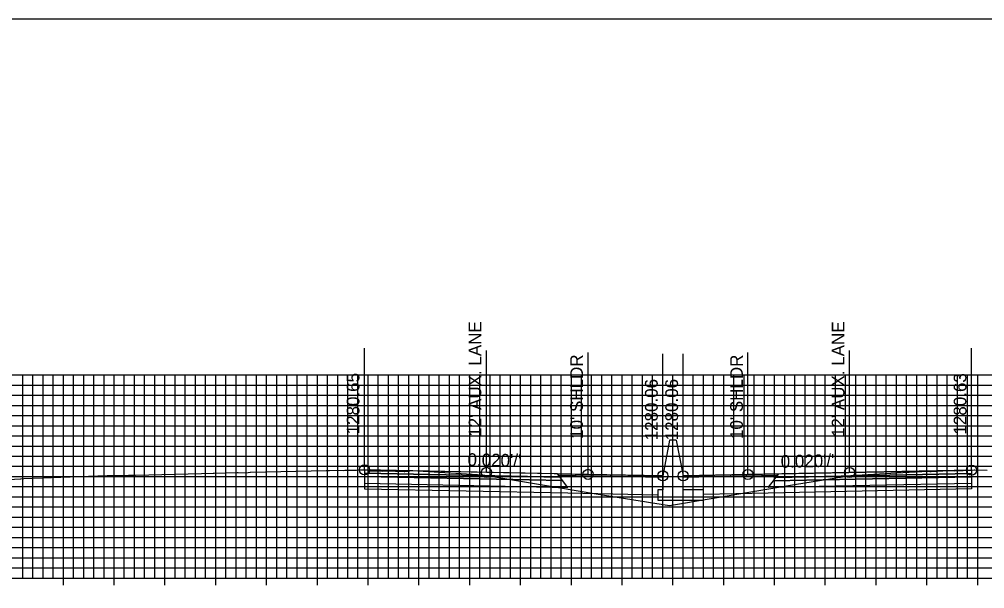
# Model space of a CAD drawing. Extents: x 674939 to 678919, y 750652 to 765176.
# Drawn here: x 678674.2 to 678769.2, y 759136.5 to 759192.6 of the extents above; entities that cross this region are included whole.
import ezdxf

# ---------------------------------------------------------------- set-up
doc = ezdxf.new("R2010")
doc.units = 0
for name, color, linetype in [('Level 10', 7, 'Continuous'), ('Level 17', 7, 'Continuous'), ('Level 18', 7, 'Continuous'), ('Level 19', 7, 'Continuous'), ('Level 20', 7, 'Continuous'), ('Level 22', 7, 'Continuous'), ('Level 23', 7, 'Continuous'), ('Level 4', 7, 'Continuous'), ('Level 8', 7, 'Continuous')]:
    doc.layers.add(name, color=color, linetype=linetype)

msp = doc.modelspace()

# ---------------------------------------------------------------- linework, layer by layer
at = {"layer": 'Level 10'}
msp.add_lwpolyline([(678672.514, 759147.228), (678674.308, 759147.328), (678674.336, 759147.335), (678674.646, 759147.347), (678682.854, 759147.638), (678682.954, 759147.64), (678684.481, 759147.642), (678684.545, 759147.643), (678684.939, 759147.666), (678684.948, 759147.667), (678685.317, 759147.688), (678685.629, 759147.696), (678692.118, 759147.854), (678693.263, 759147.871), (678693.364, 759147.872), (678695.653, 759147.932), (678695.745, 759147.934), (678696.509, 759147.926), (678696.527, 759147.924), (678696.908, 759147.975), (678696.954, 759147.978), (678704.396, 759148.135), (678704.727, 759148.143), (678705.49, 759148.167), (678706.063, 759148.156), (678706.229, 759148.158), (678707.374, 759148.189), (678707.755, 759148.192), (678708.173, 759148.197), (678708.181, 759148.197), (678708.336, 759148.199), (678708.718, 759148.125), (678708.745, 759148.121), (678709.89, 759148.091), (678709.945, 759148.09), (678710.327, 759148.112), (678710.373, 759148.111), (678712.09, 759148.036), (678712.145, 759148.034), (678712.527, 759148.065), (678712.536, 759148.066), (678712.54, 759148.068), (678712.762, 759148.146), (678712.897, 759148.142), (678719.835, 759147.699), (678730.983, 759145.842), (678738.193, 759144.682), (678750.685, 759146.782), (678756.039, 759147.647), (678760.54, 759147.894), (678763.644, 759148.066), (678763.814, 759148.03), (678763.952, 759148.028), (678765.676, 759148.124), (678765.842, 759148.131), (678765.897, 759148.131), (678766.241, 759148.097), (678766.931, 759148.135), (678767.097, 759148.14), (678767.852, 759148.176), (678767.918, 759148.179), (678768.197, 759148.192), (678768.242, 759148.194), (678769.449, 759148.16)], dxfattribs=at)
at = {"layer": 'Level 17'}
for points in [[(678738.203, 759151.11), (678737.533, 759147.61)], [(678738.863, 759151.111), (678738.863, 759151.111), (678738.203, 759151.111), (678738.203, 759151.11)], [(678738.863, 759151.111), (678739.533, 759147.611)], [(678737.533, 759147.61), (678737.533, 759146.235), (678737.033, 759146.235), (678737.033, 759145.235), (678741.533, 759145.235), (678741.533, 759146.235), (678739.533, 759146.235), (678739.533, 759147.611)]]:
    msp.add_lwpolyline(points, dxfattribs=at)
at = {"layer": 'Level 18'}
for points in [[(678737.533, 759147.61), (678730.173, 759147.757), (678720.173, 759147.957), (678708.173, 759148.197)], [(678767.918, 759148.179), (678755.918, 759147.939), (678745.918, 759147.739), (678739.533, 759147.611)]]:
    msp.add_lwpolyline(points, dxfattribs=at)
for points in [[(678708.173, 759148.197), (678708.173, 759147.867), (678727.423, 759147.482), (678727.173, 759147.817)], [(678767.918, 759148.179), (678767.918, 759147.849), (678748.668, 759147.464), (678748.918, 759147.799)], [(678727.173, 759147.817), (678737.533, 759147.61), (678737.537, 759147.452), (678727.292, 759147.657)], [(678748.799, 759147.639), (678739.533, 759147.454), (678739.533, 759147.611), (678748.918, 759147.799)]]:
    msp.add_lwpolyline(points, close=True, dxfattribs=at)
at = {"layer": 'Level 19'}
for points in [[(678708.173, 759147.867), (678708.173, 759147.537), (678727.673, 759147.147), (678727.423, 759147.482)], [(678708.173, 759147.537), (678708.173, 759146.877), (678728.173, 759146.477), (678727.673, 759147.147)], [(678767.918, 759147.519), (678767.918, 759146.859), (678747.918, 759146.459), (678748.418, 759147.129)], [(678767.918, 759147.849), (678767.918, 759147.519), (678748.418, 759147.129), (678748.668, 759147.464)]]:
    msp.add_lwpolyline(points, close=True, dxfattribs=at)
for points in [[(678708.173, 759146.877), (678708.173, 759146.337), (678728.173, 759145.937), (678737.033, 759145.76)], [(678767.918, 759146.859), (678767.918, 759146.319), (678747.918, 759145.919), (678741.533, 759145.791)]]:
    msp.add_lwpolyline(points, dxfattribs=at)
at = {"layer": 'Level 20'}
for p, q in [((678638.533, 759157.551), (678838.533, 759157.551)), ((678674.533, 759137.551), (678674.533, 759157.551)), ((678675.533, 759137.551), (678675.533, 759157.551)), ((678676.533, 759137.551), (678676.533, 759157.551)), ((678677.533, 759137.551), (678677.533, 759157.551)), ((678678.533, 759137.551), (678678.533, 759157.551)), ((678679.533, 759137.551), (678679.533, 759157.551)), ((678680.533, 759137.551), (678680.533, 759157.551)), ((678681.533, 759137.551), (678681.533, 759157.551)), ((678682.533, 759137.551), (678682.533, 759157.551)), ((678683.533, 759137.551), (678683.533, 759157.551)), ((678684.533, 759137.551), (678684.533, 759157.551)), ((678685.533, 759137.551), (678685.533, 759157.551)), ((678686.533, 759137.551), (678686.533, 759157.551)), ((678687.533, 759137.551), (678687.533, 759157.551)), ((678688.533, 759137.551), (678688.533, 759157.551)), ((678689.533, 759137.551), (678689.533, 759157.551)), ((678690.533, 759137.551), (678690.533, 759157.551)), ((678691.533, 759137.551), (678691.533, 759157.551)), ((678692.533, 759137.551), (678692.533, 759157.551)), ((678693.533, 759137.551), (678693.533, 759157.551)), ((678694.533, 759137.551), (678694.533, 759157.551)), ((678695.533, 759137.551), (678695.533, 759157.551)), ((678696.533, 759137.551), (678696.533, 759157.551)), ((678697.533, 759137.551), (678697.533, 759157.551)), ((678698.533, 759137.551), (678698.533, 759157.551)), ((678699.533, 759137.551), (678699.533, 759157.551)), ((678700.533, 759137.551), (678700.533, 759157.551)), ((678701.533, 759137.551), (678701.533, 759157.551)), ((678702.533, 759137.551), (678702.533, 759157.551)), ((678703.533, 759137.551), (678703.533, 759157.551)), ((678704.533, 759137.551), (678704.533, 759157.551)), ((678705.533, 759137.551), (678705.533, 759157.551)), ((678706.533, 759137.551), (678706.533, 759157.551)), ((678707.533, 759137.551), (678707.533, 759157.551)), ((678708.533, 759137.551), (678708.533, 759157.551)), ((678709.533, 759137.551), (678709.533, 759157.551)), ((678710.533, 759137.551), (678710.533, 759157.551)), ((678711.533, 759137.551), (678711.533, 759157.551)), ((678712.533, 759137.551), (678712.533, 759157.551)), ((678713.533, 759137.551), (678713.533, 759157.551)), ((678714.533, 759137.551), (678714.533, 759157.551)), ((678715.533, 759137.551), (678715.533, 759157.551)), ((678716.533, 759137.551), (678716.533, 759157.551)), ((678717.533, 759137.551), (678717.533, 759157.551)), ((678718.533, 759137.551), (678718.533, 759157.551)), ((678719.533, 759137.551), (678719.533, 759157.551)), ((678720.533, 759137.551), (678720.533, 759157.551)), ((678721.533, 759137.551), (678721.533, 759157.551)), ((678722.533, 759137.551), (678722.533, 759157.551)), ((678723.533, 759137.551), (678723.533, 759157.551)), ((678724.533, 759137.551), (678724.533, 759157.551)), ((678725.533, 759137.551), (678725.533, 759157.551)), ((678726.533, 759137.551), (678726.533, 759157.551)), ((678727.533, 759137.551), (678727.533, 759157.551)), ((678728.533, 759137.551), (678728.533, 759157.551)), ((678729.533, 759137.551), (678729.533, 759157.551)), ((678730.533, 759137.551), (678730.533, 759157.551)), ((678731.533, 759137.551), (678731.533, 759157.551)), ((678732.533, 759137.551), (678732.533, 759157.551)), ((678733.533, 759137.551), (678733.533, 759157.551)), ((678734.533, 759137.551), (678734.533, 759157.551)), ((678735.533, 759137.551), (678735.533, 759157.551)), ((678736.533, 759137.551), (678736.533, 759157.551)), ((678737.533, 759137.551), (678737.533, 759157.551)), ((678738.533, 759137.551), (678738.533, 759157.551)), ((678739.533, 759137.551), (678739.533, 759157.551)), ((678740.533, 759137.551), (678740.533, 759157.551)), ((678741.533, 759137.551), (678741.533, 759157.551)), ((678742.533, 759137.551), (678742.533, 759157.551)), ((678743.533, 759137.551), (678743.533, 759157.551)), ((678744.533, 759137.551), (678744.533, 759157.551)), ((678745.533, 759137.551), (678745.533, 759157.551)), ((678746.533, 759137.551), (678746.533, 759157.551)), ((678747.533, 759137.551), (678747.533, 759157.551)), ((678748.533, 759137.551), (678748.533, 759157.551)), ((678749.533, 759137.551), (678749.533, 759157.551)), ((678750.533, 759137.551), (678750.533, 759157.551)), ((678751.533, 759137.551), (678751.533, 759157.551)), ((678752.533, 759137.551), (678752.533, 759157.551)), ((678753.533, 759137.551), (678753.533, 759157.551)), ((678754.533, 759137.551), (678754.533, 759157.551)), ((678755.533, 759137.551), (678755.533, 759157.551)), ((678756.533, 759137.551), (678756.533, 759157.551)), ((678757.533, 759137.551), (678757.533, 759157.551)), ((678758.533, 759137.551), (678758.533, 759157.551)), ((678759.533, 759137.551), (678759.533, 759157.551)), ((678760.533, 759137.551), (678760.533, 759157.551)), ((678761.533, 759137.551), (678761.533, 759157.551)), ((678762.533, 759137.551), (678762.533, 759157.551)), ((678763.533, 759137.551), (678763.533, 759157.551)), ((678764.533, 759137.551), (678764.533, 759157.551)), ((678765.533, 759137.551), (678765.533, 759157.551)), ((678766.533, 759137.551), (678766.533, 759157.551)), ((678767.533, 759137.551), (678767.533, 759157.551)), ((678768.533, 759137.551), (678768.533, 759157.551)), ((678638.533, 759156.551), (678838.533, 759156.551)), ((678638.533, 759155.551), (678838.533, 759155.551)), ((678638.533, 759154.551), (678838.533, 759154.551)), ((678638.533, 759153.551), (678838.533, 759153.551)), ((678638.533, 759152.551), (678838.533, 759152.551)), ((678638.533, 759151.551), (678838.533, 759151.551)), ((678638.533, 759150.551), (678838.533, 759150.551)), ((678638.533, 759149.551), (678838.533, 759149.551)), ((678638.533, 759148.551), (678838.533, 759148.551)), ((678638.533, 759147.551), (678838.533, 759147.551)), ((678638.533, 759146.551), (678838.533, 759146.551)), ((678638.533, 759145.551), (678838.533, 759145.551)), ((678638.533, 759144.551), (678838.533, 759144.551)), ((678638.533, 759143.551), (678838.533, 759143.551)), ((678638.533, 759142.551), (678838.533, 759142.551)), ((678638.533, 759141.551), (678838.533, 759141.551)), ((678638.533, 759140.551), (678838.533, 759140.551)), ((678638.533, 759139.551), (678838.533, 759139.551)), ((678638.533, 759138.551), (678838.533, 759138.551)), ((678638.533, 759137.551), (678838.533, 759137.551))]:
    msp.add_line(p, q, dxfattribs=at)
at = {"layer": 'Level 23'}
for p, q in [((678708.173, 759148.197), (678708.173, 759160.197)), ((678720.173, 759147.957), (678720.173, 759159.957)), ((678730.173, 759147.757), (678730.173, 759159.757)), ((678737.533, 759147.61), (678737.533, 759159.61)), ((678739.533, 759147.611), (678739.533, 759159.611)), ((678745.918, 759147.739), (678745.918, 759159.739)), ((678755.918, 759147.939), (678755.918, 759159.939)), ((678767.918, 759148.179), (678767.918, 759160.179))]:
    msp.add_line(p, q, dxfattribs=at)
at = {"layer": 'Level 4'}
msp.add_lwpolyline([(678578.533, 758972.551), (678918.533, 758972.551), (678918.533, 759192.551), (678578.533, 759192.551)], close=True, dxfattribs=at)
for centre in [(678708.173, 759148.197), (678720.173, 759147.957), (678730.173, 759147.757), (678739.533, 759147.611), (678745.918, 759147.739), (678755.918, 759147.939), (678767.918, 759148.179), (678737.533, 759147.61)]:
    msp.add_circle(centre, 0.5, dxfattribs=at)
at = {"layer": 'Level 8'}
for p, q in [((678678.533, 759136.851), (678678.533, 759138.251)), ((678683.533, 759136.851), (678683.533, 759138.251)), ((678688.533, 759136.851), (678688.533, 759138.251)), ((678693.533, 759136.851), (678693.533, 759138.251)), ((678698.533, 759136.851), (678698.533, 759138.251)), ((678703.533, 759136.851), (678703.533, 759138.251)), ((678708.533, 759136.851), (678708.533, 759138.251)), ((678713.533, 759136.851), (678713.533, 759138.251)), ((678718.533, 759136.851), (678718.533, 759138.251)), ((678723.533, 759136.851), (678723.533, 759138.251)), ((678728.533, 759136.851), (678728.533, 759138.251)), ((678733.533, 759136.851), (678733.533, 759138.251)), ((678738.533, 759136.851), (678738.533, 759138.251)), ((678743.533, 759136.851), (678743.533, 759138.251)), ((678748.533, 759136.851), (678748.533, 759138.251)), ((678753.533, 759136.851), (678753.533, 759138.251)), ((678758.533, 759136.851), (678758.533, 759138.251)), ((678763.533, 759136.851), (678763.533, 759138.251)), ((678768.533, 759136.851), (678768.533, 759138.251)), ((678638.533, 759137.551), (678838.533, 759137.551))]:
    msp.add_line(p, q, dxfattribs=at)

# ---------------------------------------------------------------- texts
at = {"layer": 'Level 22'}
for rotation, p in [(358.85424, (678718.303, 759148.595)), (1.14576, (678749.152, 759148.404))]:
    msp.add_text("0.020'/'", height=1.25, rotation=rotation, dxfattribs=at).set_placement(p)
at = {"layer": 'Level 23'}
for s, p in [("12' AUX. LANE", (678719.673, 759151.457)), ("12' AUX. LANE", (678755.418, 759151.439)), ("10' SHLDR", (678729.673, 759151.257)), ("10' SHLDR", (678745.418, 759151.239)), ('1280.65', (678707.673, 759151.697)), ('1280.63', (678767.418, 759151.679)), ('1280.06', (678737.033, 759151.11)), ('1280.06', (678739.033, 759151.111))]:
    msp.add_text(s, height=1.25, rotation=90, dxfattribs=at).set_placement(p)

doc.saveas('drawing.dxf')
